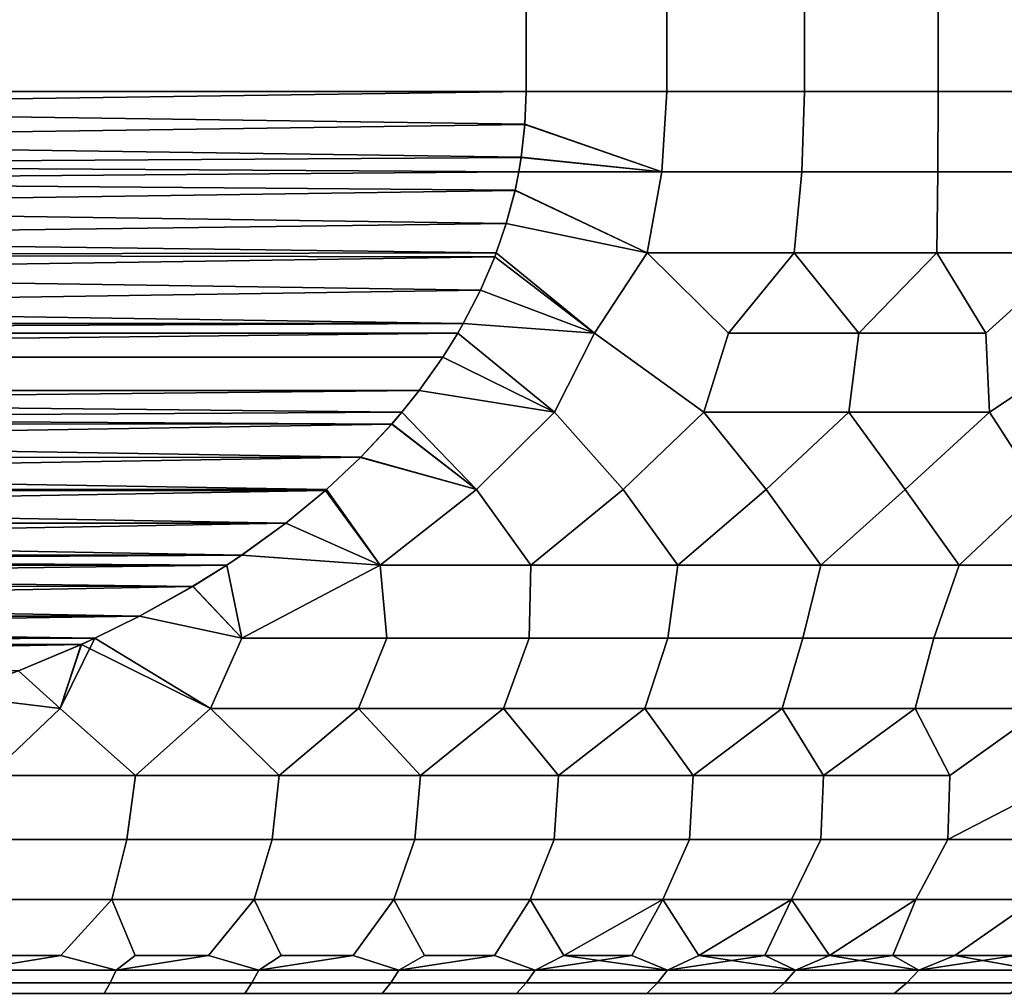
# Model space of a CAD drawing. Header units: metres. Extents: x -109 to 109, y -100 to 58.
# Tile 484 of 642: x 3 to 7, y 21 to 25. Entities that reach past the tile are written whole.
import ezdxf

# ---------------------------------------------------------------- set-up
doc = ezdxf.new("R2010")
doc.units = ezdxf.units.M
doc.layers.add('solid_21_062_100_XXX', color=7, linetype='CONTINUOUS')

msp = doc.modelspace()

# ---------------------------------------------------------------- linework, layer by layer
at = {"layer": 'solid_21_062_100_XXX'}
for points in [[(5, 24.700001, 216.997437), (5, 32.700001, 216.997437), (-5, 32.700001, 216.997437), (-5, 24.700001, 216.997437)], [(5, 32.700001, 192.997437), (5, 24.700001, 192.997437), (-5, 24.700001, 192.997437), (-5, 32.700001, 192.997437)], [(5, 24.700001, 216.997437), (5.611368, 24.700001, 216.723999), (5.611368, 32.700001, 216.723999), (5, 32.700001, 216.997437)], [(5.611368, 24.700001, 193.270859), (5, 24.700001, 192.997437), (5, 32.700001, 192.997437), (5.611368, 32.700001, 193.270859)], [(5.611368, 24.700001, 216.723999), (6.207843, 24.700001, 216.419464), (6.207843, 32.700001, 216.419464), (5.611368, 32.700001, 216.723999)], [(6.207843, 24.700001, 193.575409), (5.611368, 24.700001, 193.270859), (5.611368, 32.700001, 193.270859), (6.207843, 32.700001, 193.575409)], [(6.207843, 24.700001, 216.419464), (6.787843, 24.700001, 216.084595), (6.787843, 32.700001, 216.084595), (6.207843, 32.700001, 216.419464)], [(6.787843, 24.700001, 193.910263), (6.207843, 24.700001, 193.575409), (6.207843, 32.700001, 193.575409), (6.787843, 32.700001, 193.910263)], [(6.787843, 24.700001, 216.084595), (7.349827, 24.700001, 215.720306), (7.349827, 32.700001, 215.720306), (6.787843, 32.700001, 216.084595)], [(7.349827, 24.700001, 194.274551), (6.787843, 24.700001, 193.910263), (6.787843, 32.700001, 193.910263), (7.349827, 32.700001, 194.274551)], [(4.978682, 24.414045, 192.997437), (-4.994681, 24.557026, 192.997437), (-5, 24.700001, 192.997437), (4.994695, 24.557219, 192.997437)], [(4.994695, 24.557219, 192.997437), (-5, 24.700001, 192.997437), (5, 24.700001, 192.997437)], [(5, 24.700001, 216.997437), (-5, 24.700001, 216.997437), (-4.994695, 24.557219, 216.997437)], [(5, 24.700001, 216.997437), (-4.994695, 24.557219, 216.997437), (-4.978682, 24.414045, 216.997437), (4.994681, 24.557026, 216.997437)], [(4.994681, 24.557026, 216.997437), (5.589474, 24.35046, 216.720901), (5.611368, 24.700001, 216.723999), (5, 24.700001, 216.997437)], [(4.994695, 24.557219, 192.997437), (5, 24.700001, 192.997437), (5.611368, 24.700001, 193.270859), (5.589473, 24.35046, 193.273956)], [(5.589473, 24.35046, 193.273956), (5.611368, 24.700001, 193.270859), (6.207843, 24.700001, 193.575409), (6.19661, 24.35046, 193.583221)], [(5.589474, 24.35046, 216.720901), (6.196611, 24.35046, 216.411636), (6.207843, 24.700001, 216.419464), (5.611368, 24.700001, 216.723999)], [(6.786692, 24.35046, 193.923904), (6.19661, 24.35046, 193.583221), (6.207843, 24.700001, 193.575409), (6.787843, 24.700001, 193.910263)], [(6.196611, 24.35046, 216.411636), (6.786693, 24.35046, 216.070953), (6.787843, 24.700001, 216.084595), (6.207843, 24.700001, 216.419464)], [(7.358095, 24.35046, 194.295074), (6.786692, 24.35046, 193.923904), (6.787843, 24.700001, 193.910263), (7.349827, 24.700001, 194.274551)], [(7.358095, 24.35046, 215.699799), (7.349827, 24.700001, 215.720306), (6.787843, 24.700001, 216.084595), (6.786693, 24.35046, 216.070953)], [(4.968132, 24.350557, 192.997437), (-4.978633, 24.413715, 192.997437), (-4.994681, 24.557026, 192.997437), (4.978682, 24.414045, 192.997437)], [(4.994681, 24.557026, 216.997437), (-4.978682, 24.414045, 216.997437), (-4.968132, 24.350557, 216.997437), (4.978633, 24.413715, 216.997437)], [(4.994681, 24.557026, 216.997437), (4.978633, 24.413715, 216.997437), (5.589474, 24.35046, 216.720901)], [(5.589473, 24.35046, 193.273956), (4.978682, 24.414045, 192.997437), (4.994695, 24.557219, 192.997437)], [(4.951788, 24.270689, 192.997437), (-4.968125, 24.350531, 192.997437), (-4.978633, 24.413715, 192.997437), (4.968132, 24.350557, 192.997437)], [(4.978633, 24.413715, 216.997437), (-4.968132, 24.350557, 216.997437), (-4.951788, 24.270689, 216.997437), (4.968125, 24.350531, 216.997437)], [(4.978633, 24.413715, 216.997437), (4.968125, 24.350531, 216.997437), (5.589474, 24.35046, 216.720901)], [(5.589473, 24.35046, 193.273956), (4.968132, 24.350557, 192.997437), (4.978682, 24.414045, 192.997437)], [(4.913614, 24.126686, 192.997437), (-4.951702, 24.270304, 192.997437), (-4.968125, 24.350531, 192.997437), (4.951788, 24.270689, 192.997437)], [(4.968125, 24.350531, 216.997437), (-4.951788, 24.270689, 216.997437), (-4.913614, 24.126686, 216.997437), (4.951702, 24.270304, 216.997437)], [(4.951702, 24.270304, 216.997437), (5.524761, 23.998781, 216.710449), (5.589474, 24.35046, 216.720901), (4.968125, 24.350531, 216.997437)], [(4.951788, 24.270689, 192.997437), (4.968132, 24.350557, 192.997437), (5.589473, 24.35046, 193.273956), (5.524761, 23.998781, 193.284424)], [(5.524761, 23.998781, 216.710449), (6.163111, 23.998781, 216.387497), (6.196611, 24.35046, 216.411636), (5.589474, 24.35046, 216.720901)], [(5.524761, 23.998781, 193.284424), (5.589473, 24.35046, 193.273956), (6.19661, 24.35046, 193.583221), (6.163111, 23.998781, 193.607361)], [(6.163111, 23.998781, 216.387497), (6.782656, 23.998781, 216.0298), (6.786693, 24.35046, 216.070953), (6.196611, 24.35046, 216.411636)], [(6.782654, 23.998781, 193.965057), (6.163111, 23.998781, 193.607361), (6.19661, 24.35046, 193.583221), (6.786692, 24.35046, 193.923904)], [(7.381501, 23.998781, 194.356415), (6.782654, 23.998781, 193.965057), (6.786692, 24.35046, 193.923904), (7.358095, 24.35046, 194.295074)], [(7.381503, 23.998781, 215.638443), (7.358095, 24.35046, 215.699799), (6.786693, 24.35046, 216.070953), (6.782656, 23.998781, 216.0298)], [(4.870088, 23.998821, 192.997437), (-4.913554, 24.12649, 192.997437), (-4.951702, 24.270304, 192.997437), (4.913614, 24.126686, 192.997437)], [(4.951702, 24.270304, 216.997437), (-4.913614, 24.126686, 216.997437), (-4.870088, 23.998821, 216.997437), (4.913554, 24.12649, 216.997437)], [(4.913554, 24.12649, 216.997437), (5.524761, 23.998781, 216.710449), (4.951702, 24.270304, 216.997437)], [(5.524761, 23.998781, 193.284424), (4.913614, 24.126686, 192.997437), (4.951788, 24.270689, 192.997437)], [(4.863709, 23.982105, 192.997437), (-4.87009, 23.998829, 192.997437), (-4.913554, 24.12649, 192.997437), (4.870088, 23.998821, 192.997437)], [(4.913554, 24.12649, 216.997437), (-4.870088, 23.998821, 216.997437), (-4.863709, 23.982105, 216.997437), (4.87009, 23.998829, 216.997437)], [(5.296269, 23.65061, 193.247253), (4.870088, 23.998821, 192.997437), (4.913614, 24.126686, 192.997437), (5.524761, 23.998781, 193.284424)], [(5.29627, 23.65061, 216.747604), (5.524761, 23.998781, 216.710449), (4.913554, 24.12649, 216.997437), (4.87009, 23.998829, 216.997437)], [(4.801694, 23.837383, 192.997437), (-4.863677, 23.982023, 192.997437), (-4.87009, 23.998829, 192.997437), (4.863709, 23.982105, 192.997437)], [(4.87009, 23.998829, 216.997437), (-4.863709, 23.982105, 216.997437), (-4.801694, 23.837383, 216.997437), (4.863677, 23.982023, 216.997437)], [(4.726946, 23.69252, 192.997437), (-4.801667, 23.837326, 192.997437), (-4.863677, 23.982023, 192.997437), (4.801694, 23.837383, 192.997437)], [(4.863677, 23.982023, 216.997437), (-4.801694, 23.837383, 216.997437), (-4.726946, 23.69252, 216.997437), (4.801668, 23.837326, 216.997437)], [(4.801668, 23.837326, 216.997437), (5.29627, 23.65061, 216.747604), (4.863677, 23.982023, 216.997437)], [(5.296269, 23.65061, 193.247253), (4.801694, 23.837383, 192.997437), (4.863709, 23.982105, 192.997437)], [(5.29627, 23.65061, 216.747604), (4.87009, 23.998829, 216.997437), (4.863677, 23.982023, 216.997437)], [(5.296269, 23.65061, 193.247253), (4.863709, 23.982105, 192.997437), (4.870088, 23.998821, 192.997437)], [(5.771171, 23.30769, 193.569794), (5.296269, 23.65061, 193.247253), (5.524761, 23.998781, 193.284424), (5.877632, 23.65061, 193.527008)], [(5.771175, 23.30769, 216.425064), (5.87763, 23.65061, 216.46785), (5.524761, 23.998781, 216.710449), (5.29627, 23.65061, 216.747604)], [(5.87763, 23.65061, 216.46785), (6.163111, 23.998781, 216.387497), (5.524761, 23.998781, 216.710449)], [(5.877632, 23.65061, 193.527008), (5.524761, 23.998781, 193.284424), (6.163111, 23.998781, 193.607361)], [(5.87763, 23.65061, 216.46785), (6.444263, 23.65061, 216.159348), (6.163111, 23.998781, 216.387497)], [(6.444266, 23.65061, 193.83551), (5.877632, 23.65061, 193.527008), (6.163111, 23.998781, 193.607361)], [(6.444263, 23.65061, 216.159348), (6.782656, 23.998781, 216.0298), (6.163111, 23.998781, 216.387497)], [(6.444266, 23.65061, 193.83551), (6.163111, 23.998781, 193.607361), (6.782654, 23.998781, 193.965057)], [(6.444263, 23.65061, 216.159348), (6.994749, 23.65061, 215.822891), (6.782656, 23.998781, 216.0298)], [(6.994752, 23.65061, 194.171982), (6.444266, 23.65061, 193.83551), (6.782654, 23.998781, 193.965057)], [(6.994752, 23.65061, 194.171982), (6.782654, 23.998781, 193.965057), (7.381501, 23.998781, 194.356415)], [(6.994749, 23.65061, 215.822891), (7.381503, 23.998781, 215.638443), (6.782656, 23.998781, 216.0298)], [(7.011152, 23.30769, 215.709152), (7.527708, 23.65061, 215.45929), (7.381503, 23.998781, 215.638443), (6.994749, 23.65061, 215.822891)], [(7.011148, 23.30769, 194.285706), (6.994752, 23.65061, 194.171982), (7.381501, 23.998781, 194.356415), (7.527712, 23.65061, 194.535568)], [(4.726946, 23.69252, 192.997437), (-4.726959, 23.692543, 192.997437), (-4.801667, 23.837326, 192.997437)], [(4.801668, 23.837326, 216.997437), (-4.726946, 23.69252, 216.997437), (-4.702956, 23.650743, 216.997437), (4.726959, 23.692543, 216.997437)], [(5.296269, 23.65061, 193.247253), (4.726946, 23.69252, 192.997437), (4.801694, 23.837383, 192.997437)], [(4.801668, 23.837326, 216.997437), (4.726959, 23.692543, 216.997437), (5.29627, 23.65061, 216.747604)], [(4.726946, 23.69252, 192.997437), (4.702956, 23.650743, 192.997437), (-4.702956, 23.650743, 192.997437), (-4.726959, 23.692543, 192.997437)], [(4.726959, 23.692543, 216.997437), (-4.702956, 23.650743, 216.997437), (-4.638428, 23.547106, 216.997437), (4.702956, 23.650743, 216.997437)], [(5.123109, 23.30769, 216.729904), (5.29627, 23.65061, 216.747604), (4.726959, 23.692543, 216.997437), (4.702956, 23.650743, 216.997437)], [(5.123105, 23.30769, 193.264954), (4.702956, 23.650743, 192.997437), (4.726946, 23.69252, 192.997437), (5.296269, 23.65061, 193.247253)], [(4.702956, 23.650743, 192.997437), (4.638428, 23.547106, 192.997437), (-4.638525, 23.547255, 192.997437), (-4.702956, 23.650743, 192.997437)], [(4.638525, 23.547256, 216.997437), (4.702956, 23.650743, 216.997437), (-4.638428, 23.547106, 216.997437)], [(5.123105, 23.30769, 193.264954), (4.638428, 23.547106, 192.997437), (4.702956, 23.650743, 192.997437)], [(5.123109, 23.30769, 216.729904), (4.702956, 23.650743, 216.997437), (4.638525, 23.547256, 216.997437)], [(5.421547, 22.971733, 193.521851), (5.123105, 23.30769, 193.264954), (5.296269, 23.65061, 193.247253), (5.771171, 23.30769, 193.569794)], [(5.421571, 22.971733, 216.472992), (5.771175, 23.30769, 216.425064), (5.29627, 23.65061, 216.747604), (5.123109, 23.30769, 216.729904)], [(6.401175, 23.30769, 193.9104), (5.771171, 23.30769, 193.569794), (5.877632, 23.65061, 193.527008), (6.444266, 23.65061, 193.83551)], [(5.771175, 23.30769, 216.425064), (6.40118, 23.30769, 216.084457), (6.444263, 23.65061, 216.159348), (5.87763, 23.65061, 216.46785)], [(7.011148, 23.30769, 194.285706), (6.401175, 23.30769, 193.9104), (6.444266, 23.65061, 193.83551), (6.994752, 23.65061, 194.171982)], [(7.011152, 23.30769, 215.709152), (6.994749, 23.65061, 215.822891), (6.444263, 23.65061, 216.159348), (6.40118, 23.30769, 216.084457)], [(7.22786, 22.971733, 194.564789), (7.011148, 23.30769, 194.285706), (7.527712, 23.65061, 194.535568), (7.599179, 23.30769, 194.694534)], [(7.227883, 22.971733, 215.430069), (7.599183, 23.30769, 215.300323), (7.527708, 23.65061, 215.45929), (7.011152, 23.30769, 215.709152)], [(4.535375, 23.401594, 192.997437), (-4.535568, 23.401848, 192.997437), (-4.638525, 23.547255, 192.997437), (4.638428, 23.547106, 192.997437)], [(4.638525, 23.547256, 216.997437), (-4.638428, 23.547106, 216.997437), (-4.535375, 23.401594, 216.997437), (4.535568, 23.401848, 216.997437)], [(5.123105, 23.30769, 193.264954), (4.535375, 23.401594, 192.997437), (4.638428, 23.547106, 192.997437)], [(4.535568, 23.401848, 216.997437), (5.123109, 23.30769, 216.729904), (4.638525, 23.547256, 216.997437)], [(4.416892, 23.256388, 192.997437), (-4.46074, 23.307823, 192.997437), (-4.535568, 23.401848, 192.997437), (4.460733, 23.307814, 192.997437)], [(4.460733, 23.307814, 192.997437), (-4.535568, 23.401848, 192.997437), (4.535375, 23.401594, 192.997437)], [(4.535568, 23.401848, 216.997437), (-4.535375, 23.401594, 216.997437), (-4.460733, 23.307814, 216.997437)], [(4.535568, 23.401848, 216.997437), (-4.460733, 23.307814, 216.997437), (-4.416892, 23.256388, 216.997437), (4.46074, 23.307823, 216.997437)], [(4.784368, 22.971733, 193.241928), (4.460733, 23.307814, 192.997437), (4.535375, 23.401594, 192.997437), (5.123105, 23.30769, 193.264954)], [(4.784391, 22.971733, 216.75293), (5.123109, 23.30769, 216.729904), (4.535568, 23.401848, 216.997437), (4.46074, 23.307823, 216.997437)], [(4.416892, 23.256388, 192.997437), (-4.41716, 23.256695, 192.997437), (-4.46074, 23.307823, 192.997437)], [(4.41716, 23.256695, 216.997437), (4.46074, 23.307823, 216.997437), (-4.416892, 23.256388, 216.997437)], [(4.784368, 22.971733, 193.241928), (4.416892, 23.256388, 192.997437), (4.460733, 23.307814, 192.997437)], [(4.784391, 22.971733, 216.75293), (4.46074, 23.307823, 216.997437), (4.41716, 23.256695, 216.997437)], [(5.020455, 22.644421, 193.486725), (4.784368, 22.971733, 193.241928), (5.123105, 23.30769, 193.264954), (5.421547, 22.971733, 193.521851)], [(5.020442, 22.644421, 216.508133), (5.421571, 22.971733, 216.472992), (5.123109, 23.30769, 216.729904), (4.784391, 22.971733, 216.75293)], [(5.658525, 22.644421, 193.786621), (5.421547, 22.971733, 193.521851), (5.771171, 23.30769, 193.569794), (6.042425, 22.971733, 193.836288)], [(5.65851, 22.644421, 216.208252), (6.042448, 22.971733, 216.158569), (5.771175, 23.30769, 216.425064), (5.421571, 22.971733, 216.472992)], [(6.042425, 22.971733, 193.836288), (5.771171, 23.30769, 193.569794), (6.401175, 23.30769, 193.9104)], [(6.042448, 22.971733, 216.158569), (6.40118, 23.30769, 216.084457), (5.771175, 23.30769, 216.425064)], [(6.278758, 22.644421, 194.121841), (6.042425, 22.971733, 193.836288), (6.401175, 23.30769, 193.9104), (6.645133, 22.971733, 194.18428)], [(6.278743, 22.644421, 215.873032), (6.645156, 22.971733, 215.810562), (6.40118, 23.30769, 216.084457), (6.042448, 22.971733, 216.158569)], [(6.645133, 22.971733, 194.18428), (6.401175, 23.30769, 193.9104), (7.011148, 23.30769, 194.285706)], [(6.645156, 22.971733, 215.810562), (7.011152, 23.30769, 215.709152), (6.40118, 23.30769, 216.084457)], [(6.879202, 22.644421, 194.491348), (6.645133, 22.971733, 194.18428), (7.011148, 23.30769, 194.285706), (7.22786, 22.971733, 194.564789)], [(6.879186, 22.644421, 215.503525), (7.227883, 22.971733, 215.430069), (7.011152, 23.30769, 215.709152), (6.645156, 22.971733, 215.810562)], [(4.416892, 23.256388, 192.997437), (-4.281945, 23.111872, 192.997437), (-4.41716, 23.256695, 192.997437)], [(4.281945, 23.111872, 216.997437), (4.41716, 23.256695, 216.997437), (-4.416892, 23.256388, 216.997437)], [(4.281945, 23.111872, 216.997437), (-4.416892, 23.256388, 216.997437), (-4.281612, 23.111538, 216.997437)], [(4.281612, 23.111538, 192.997437), (-4.281945, 23.111872, 192.997437), (4.416892, 23.256388, 192.997437)], [(4.784368, 22.971733, 193.241928), (4.281612, 23.111538, 192.997437), (4.416892, 23.256388, 192.997437)], [(4.281945, 23.111872, 216.997437), (4.784391, 22.971733, 216.75293), (4.41716, 23.256695, 216.997437)], [(4.13304, 22.971733, 192.997437), (-4.133041, 22.971733, 192.997437), (-4.281945, 23.111872, 192.997437)], [(4.13304, 22.971733, 192.997437), (-4.281945, 23.111872, 192.997437), (4.281612, 23.111538, 192.997437)], [(4.281945, 23.111872, 216.997437), (-4.281612, 23.111538, 216.997437), (-4.13304, 22.971733, 216.997437)], [(4.281945, 23.111872, 216.997437), (-4.13304, 22.971733, 216.997437), (4.133041, 22.971733, 216.997437)], [(4.366562, 22.644421, 193.223114), (4.13304, 22.971733, 192.997437), (4.281612, 23.111538, 192.997437), (4.784368, 22.971733, 193.241928)], [(4.36655, 22.644421, 216.771744), (4.784391, 22.971733, 216.75293), (4.281945, 23.111872, 216.997437), (4.133041, 22.971733, 216.997437)], [(4.12847, 22.967697, 192.997437), (-4.128904, 22.968079, 192.997437), (-4.133041, 22.971733, 192.997437)], [(4.12847, 22.967697, 192.997437), (-4.133041, 22.971733, 192.997437), (4.13304, 22.971733, 192.997437)], [(4.133041, 22.971733, 216.997437), (-4.13304, 22.971733, 216.997437), (-4.12847, 22.967697, 216.997437)], [(4.12847, 22.967697, 192.997437), (-3.957032, 22.826151, 192.997437), (-4.128904, 22.968079, 192.997437)], [(4.128904, 22.968079, 216.997437), (4.133041, 22.971733, 216.997437), (-4.12847, 22.967697, 216.997437)], [(3.957033, 22.826151, 216.997437), (4.128904, 22.968079, 216.997437), (-4.12847, 22.967697, 216.997437)], [(3.957033, 22.826151, 216.997437), (-4.12847, 22.967697, 216.997437), (-3.956534, 22.825764, 216.997437)], [(3.956534, 22.825764, 192.997437), (-3.957032, 22.826151, 192.997437), (4.12847, 22.967697, 192.997437)], [(4.366562, 22.644421, 193.223114), (3.956534, 22.825764, 192.997437), (4.12847, 22.967697, 192.997437)], [(3.957033, 22.826151, 216.997437), (4.36655, 22.644421, 216.771744), (4.128904, 22.968079, 216.997437)], [(4.366562, 22.644421, 193.223114), (4.12847, 22.967697, 192.997437), (4.13304, 22.971733, 192.997437)], [(4.36655, 22.644421, 216.771744), (4.133041, 22.971733, 216.997437), (4.128904, 22.968079, 216.997437)], [(4.36655, 22.644421, 216.771744), (5.020442, 22.644421, 216.508133), (4.784391, 22.971733, 216.75293)], [(5.020455, 22.644421, 193.486725), (4.366562, 22.644421, 193.223114), (4.784368, 22.971733, 193.241928)], [(5.020442, 22.644421, 216.508133), (5.65851, 22.644421, 216.208252), (5.421571, 22.971733, 216.472992)], [(5.658525, 22.644421, 193.786621), (5.020455, 22.644421, 193.486725), (5.421547, 22.971733, 193.521851)], [(5.65851, 22.644421, 216.208252), (6.278743, 22.644421, 215.873032), (6.042448, 22.971733, 216.158569)], [(6.278758, 22.644421, 194.121841), (5.658525, 22.644421, 193.786621), (6.042425, 22.971733, 193.836288)], [(6.278743, 22.644421, 215.873032), (6.879186, 22.644421, 215.503525), (6.645156, 22.971733, 215.810562)], [(6.879202, 22.644421, 194.491348), (6.278758, 22.644421, 194.121841), (6.645133, 22.971733, 194.18428)], [(6.879186, 22.644421, 215.503525), (7.457946, 22.644421, 215.100906), (7.227883, 22.971733, 215.430069)], [(7.457963, 22.644421, 194.893967), (6.879202, 22.644421, 194.491348), (7.22786, 22.971733, 194.564789)], [(3.956534, 22.825764, 192.997437), (-3.76542, 22.687042, 192.997437), (-3.957032, 22.826151, 192.997437)], [(3.957033, 22.826151, 216.997437), (-3.956534, 22.825764, 216.997437), (3.76542, 22.687042, 216.997437)], [(3.76542, 22.687042, 216.997437), (-3.956534, 22.825764, 216.997437), (-3.764843, 22.686651, 216.997437)], [(3.764843, 22.686651, 192.997437), (-3.76542, 22.687042, 192.997437), (3.956534, 22.825764, 192.997437)], [(4.366562, 22.644421, 193.223114), (3.764843, 22.686651, 192.997437), (3.956534, 22.825764, 192.997437)], [(3.957033, 22.826151, 216.997437), (3.76542, 22.687042, 216.997437), (4.36655, 22.644421, 216.771744)], [(3.701009, 22.64407, 192.997437), (-3.701021, 22.644077, 192.997437), (-3.76542, 22.687042, 192.997437)], [(3.701009, 22.64407, 192.997437), (-3.76542, 22.687042, 192.997437), (3.764843, 22.686651, 192.997437)], [(3.76542, 22.687042, 216.997437), (-3.764843, 22.686651, 216.997437), (-3.701009, 22.64407, 216.997437)], [(3.76542, 22.687042, 216.997437), (-3.701009, 22.64407, 216.997437), (3.701021, 22.644077, 216.997437)], [(3.766415, 22.327393, 193.182007), (3.701009, 22.64407, 192.997437), (3.764843, 22.686651, 192.997437), (4.366562, 22.644421, 193.223114)], [(3.766438, 22.327393, 216.812851), (4.36655, 22.644421, 216.771744), (3.76542, 22.687042, 216.997437), (3.701021, 22.644077, 216.997437)], [(3.55316, 22.551767, 192.997437), (-3.553837, 22.55217, 192.997437), (-3.701021, 22.644077, 192.997437)], [(3.55316, 22.551767, 192.997437), (-3.701021, 22.644077, 192.997437), (3.701009, 22.64407, 192.997437)], [(3.701021, 22.644077, 216.997437), (-3.701009, 22.64407, 216.997437), (-3.55316, 22.551767, 216.997437)], [(3.553837, 22.55217, 216.997437), (3.701021, 22.644077, 216.997437), (-3.55316, 22.551767, 216.997437)], [(3.766415, 22.327393, 193.182007), (3.55316, 22.551767, 192.997437), (3.701009, 22.64407, 192.997437)], [(3.766438, 22.327393, 216.812851), (3.701021, 22.644077, 216.997437), (3.553837, 22.55217, 216.997437)], [(4.395862, 22.327393, 193.401459), (3.766415, 22.327393, 193.182007), (4.366562, 22.644421, 193.223114)], [(3.766438, 22.327393, 216.812851), (4.395884, 22.327393, 216.593399), (4.36655, 22.644421, 216.771744)], [(5.012629, 22.327393, 216.340439), (5.020442, 22.644421, 216.508133), (4.36655, 22.644421, 216.771744), (4.395884, 22.327393, 216.593399)], [(5.012607, 22.327393, 193.654419), (4.395862, 22.327393, 193.401459), (4.366562, 22.644421, 193.223114), (5.020455, 22.644421, 193.486725)], [(5.614869, 22.327393, 193.940155), (5.012607, 22.327393, 193.654419), (5.020455, 22.644421, 193.486725), (5.658525, 22.644421, 193.786621)], [(5.61489, 22.327393, 216.054703), (5.65851, 22.644421, 216.208252), (5.020442, 22.644421, 216.508133), (5.012629, 22.327393, 216.340439)], [(6.200906, 22.327393, 194.257828), (5.614869, 22.327393, 193.940155), (5.658525, 22.644421, 193.786621), (6.278758, 22.644421, 194.121841)], [(6.200927, 22.327393, 215.737015), (6.278743, 22.644421, 215.873032), (5.65851, 22.644421, 216.208252), (5.61489, 22.327393, 216.054703)], [(6.769028, 22.327393, 194.606537), (6.200906, 22.327393, 194.257828), (6.278758, 22.644421, 194.121841), (6.879202, 22.644421, 194.491348)], [(6.200927, 22.327393, 215.737015), (6.769047, 22.327393, 215.388306), (6.879186, 22.644421, 215.503525), (6.278743, 22.644421, 215.873032)], [(6.769028, 22.327393, 194.606537), (6.879202, 22.644421, 194.491348), (7.457963, 22.644421, 194.893967), (7.31759, 22.327393, 194.985275)], [(6.769047, 22.327393, 215.388306), (7.317608, 22.327393, 215.009567), (7.457946, 22.644421, 215.100906), (6.879186, 22.644421, 215.503525)], [(3.55316, 22.551767, 192.997437), (-3.321912, 22.422747, 192.997437), (-3.553837, 22.55217, 192.997437)], [(3.321912, 22.422747, 216.997437), (3.553837, 22.55217, 216.997437), (-3.55316, 22.551767, 216.997437)], [(3.321912, 22.422747, 216.997437), (-3.55316, 22.551767, 216.997437), (-3.321227, 22.42239, 216.997437)], [(3.321227, 22.42239, 192.997437), (-3.321912, 22.422747, 192.997437), (3.55316, 22.551767, 192.997437)], [(3.766415, 22.327393, 193.182007), (3.321227, 22.42239, 192.997437), (3.55316, 22.551767, 192.997437)], [(3.321912, 22.422747, 216.997437), (3.766438, 22.327393, 216.812851), (3.553837, 22.55217, 216.997437)], [(3.127909, 22.32692, 192.997437), (-3.127912, 22.32692, 192.997437), (-3.321912, 22.422747, 192.997437)], [(3.127909, 22.32692, 192.997437), (-3.321912, 22.422747, 192.997437), (3.321227, 22.42239, 192.997437)], [(3.321912, 22.422747, 216.997437), (-3.321227, 22.42239, 216.997437), (-3.127909, 22.32692, 216.997437)], [(3.321912, 22.422747, 216.997437), (-3.127909, 22.32692, 216.997437), (3.127912, 22.32692, 216.997437)], [(3.630516, 22.022234, 193.326569), (3.127909, 22.32692, 192.997437), (3.321227, 22.42239, 192.997437), (3.766415, 22.327393, 193.182007)], [(3.630527, 22.022234, 216.668289), (3.766438, 22.327393, 216.812851), (3.321912, 22.422747, 216.997437), (3.127912, 22.32692, 216.997437)], [(3.068839, 22.299715, 192.997437), (-3.069539, 22.300032, 192.997437), (-3.127912, 22.32692, 192.997437)], [(3.068839, 22.299715, 192.997437), (-3.127912, 22.32692, 192.997437), (3.127909, 22.32692, 192.997437)], [(3.127912, 22.32692, 216.997437), (-3.127909, 22.32692, 216.997437), (-3.068839, 22.299715, 216.997437)], [(3.069539, 22.300032, 216.997437), (3.127912, 22.32692, 216.997437), (-3.068839, 22.299715, 216.997437)], [(3.127909, 22.32692, 192.997437), (3.630516, 22.022234, 193.326569), (3.304304, 21.730471, 193.437744), (2.977468, 22.022234, 193.143127)], [(2.977468, 22.022234, 193.143127), (3.068839, 22.299715, 192.997437), (3.127909, 22.32692, 192.997437)], [(3.630527, 22.022234, 216.668289), (3.127912, 22.32692, 216.997437), (3.069539, 22.300032, 216.997437)], [(3.630516, 22.022234, 193.326569), (3.766415, 22.327393, 193.182007), (4.395862, 22.327393, 193.401459), (4.272382, 22.022234, 193.545944)], [(3.630527, 22.022234, 216.668289), (4.272393, 22.022234, 216.448914), (4.395884, 22.327393, 216.593399), (3.766438, 22.327393, 216.812851)], [(4.272382, 22.022234, 193.545944), (4.395862, 22.327393, 193.401459), (5.012607, 22.327393, 193.654419), (4.90109, 22.022234, 193.800598)], [(4.272393, 22.022234, 216.448914), (4.9011, 22.022234, 216.19426), (5.012629, 22.327393, 216.340439), (4.395884, 22.327393, 216.593399)], [(4.90109, 22.022234, 193.800598), (5.012607, 22.327393, 193.654419), (5.614869, 22.327393, 193.940155), (5.514702, 22.022234, 194.089737)], [(4.9011, 22.022234, 216.19426), (5.514711, 22.022234, 215.905121), (5.61489, 22.327393, 216.054703), (5.012629, 22.327393, 216.340439)], [(5.514702, 22.022234, 194.089737), (5.614869, 22.327393, 193.940155), (6.200906, 22.327393, 194.257828), (6.111329, 22.022234, 194.412476)], [(5.514711, 22.022234, 215.905121), (6.111338, 22.022234, 215.582382), (6.200927, 22.327393, 215.737015), (5.61489, 22.327393, 216.054703)], [(6.689132, 22.022234, 194.767807), (6.111329, 22.022234, 194.412476), (6.200906, 22.327393, 194.257828), (6.769028, 22.327393, 194.606537)], [(6.111338, 22.022234, 215.582382), (6.689141, 22.022234, 215.227051), (6.769047, 22.327393, 215.388306), (6.200927, 22.327393, 215.737015)], [(7.246334, 22.022234, 195.154648), (6.689132, 22.022234, 194.767807), (6.769028, 22.327393, 194.606537), (7.31759, 22.327393, 194.985275)], [(7.246342, 22.022234, 214.84021), (7.317608, 22.327393, 215.009567), (6.769047, 22.327393, 215.388306), (6.689141, 22.022234, 215.227051)], [(3.068839, 22.299715, 192.997437), (-2.796646, 22.185234, 192.997437), (-3.069539, 22.300032, 192.997437)], [(2.796646, 22.185234, 216.997437), (3.069539, 22.300032, 216.997437), (-3.068839, 22.299715, 216.997437)], [(2.795922, 22.184952, 192.997437), (-2.796646, 22.185234, 192.997437), (3.068839, 22.299715, 192.997437)], [(2.977468, 22.022234, 193.143127), (2.795922, 22.184952, 192.997437), (3.068839, 22.299715, 192.997437)], [(2.796646, 22.185234, 216.997437), (2.977479, 22.022234, 216.85173), (3.069539, 22.300032, 216.997437)], [(3.304181, 21.730471, 216.557144), (3.630527, 22.022234, 216.668289), (3.069539, 22.300032, 216.997437), (2.977479, 22.022234, 216.85173)], [(2.977468, 22.022234, 193.143127), (2.502686, 22.07935, 192.997437), (2.795922, 22.184952, 192.997437)], [(2.796646, 22.185234, 216.997437), (2.503421, 22.079594, 216.997437), (2.977479, 22.022234, 216.85173)], [(2.502686, 22.07935, 192.997437), (2.977468, 22.022234, 193.143127), (2.670199, 21.730471, 193.275024), (2.317733, 22.021099, 192.997437)], [(2.670083, 21.730471, 216.719864), (2.977479, 22.022234, 216.85173), (2.503421, 22.079594, 216.997437), (2.317743, 22.021103, 216.997437)], [(2.670083, 21.730471, 216.719864), (3.304181, 21.730471, 216.557144), (2.977479, 22.022234, 216.85173)], [(2.977468, 22.022234, 193.143127), (3.304304, 21.730471, 193.437744), (2.670199, 21.730471, 193.275024)], [(3.304181, 21.730471, 216.557144), (3.928482, 21.730471, 216.360168), (3.630527, 22.022234, 216.668289)], [(3.630516, 22.022234, 193.326569), (3.928612, 21.730471, 193.63475), (3.304304, 21.730471, 193.437744)], [(4.272382, 22.022234, 193.545944), (3.928612, 21.730471, 193.63475), (3.630516, 22.022234, 193.326569)], [(3.928482, 21.730471, 216.360168), (4.272393, 22.022234, 216.448914), (3.630527, 22.022234, 216.668289)], [(3.928482, 21.730471, 216.360168), (4.541136, 21.730471, 216.129486), (4.272393, 22.022234, 216.448914)], [(4.272382, 22.022234, 193.545944), (4.541273, 21.730471, 193.865433), (3.928612, 21.730471, 193.63475)], [(4.90109, 22.022234, 193.800598), (4.541273, 21.730471, 193.865433), (4.272382, 22.022234, 193.545944)], [(4.541136, 21.730471, 216.129486), (4.9011, 22.022234, 216.19426), (4.272393, 22.022234, 216.448914)], [(4.541136, 21.730471, 216.129486), (5.140326, 21.730471, 215.865814), (4.9011, 22.022234, 216.19426)], [(4.90109, 22.022234, 193.800598), (5.140468, 21.730471, 194.12912), (4.541273, 21.730471, 193.865433)], [(5.514702, 22.022234, 194.089737), (5.140468, 21.730471, 194.12912), (4.90109, 22.022234, 193.800598)], [(5.140326, 21.730471, 215.865814), (5.514711, 22.022234, 215.905121), (4.9011, 22.022234, 216.19426)], [(5.140326, 21.730471, 215.865814), (5.724276, 21.730471, 215.569916), (5.514711, 22.022234, 215.905121)], [(5.514702, 22.022234, 194.089737), (5.724422, 21.730471, 194.425034), (5.140468, 21.730471, 194.12912)], [(6.111329, 22.022234, 194.412476), (5.724422, 21.730471, 194.425034), (5.514702, 22.022234, 194.089737)], [(5.724276, 21.730471, 215.569916), (6.111338, 22.022234, 215.582382), (5.514711, 22.022234, 215.905121)], [(5.724276, 21.730471, 215.569916), (6.291254, 21.730471, 215.242661), (6.111338, 22.022234, 215.582382)], [(6.111329, 22.022234, 194.412476), (6.291404, 21.730471, 194.752289), (5.724422, 21.730471, 194.425034)], [(6.689132, 22.022234, 194.767807), (6.291404, 21.730471, 194.752289), (6.111329, 22.022234, 194.412476)], [(6.291254, 21.730471, 215.242661), (6.689141, 22.022234, 215.227051), (6.111338, 22.022234, 215.582382)], [(6.291254, 21.730471, 215.242661), (6.83958, 21.730471, 214.88504), (6.689141, 22.022234, 215.227051)], [(6.689132, 22.022234, 194.767807), (6.839732, 21.730471, 195.109924), (6.291404, 21.730471, 194.752289)], [(7.246334, 22.022234, 195.154648), (6.839732, 21.730471, 195.109924), (6.689132, 22.022234, 194.767807)], [(6.83958, 21.730471, 214.88504), (7.246342, 22.022234, 214.84021), (6.689141, 22.022234, 215.227051)], [(6.829892, 21.45356, 214.62326), (7.367626, 21.730471, 214.498108), (7.246342, 22.022234, 214.84021), (6.83958, 21.730471, 214.88504)], [(7.246334, 22.022234, 195.154648), (7.36778, 21.730471, 195.496887), (6.829892, 21.45356, 195.371597), (6.839732, 21.730471, 195.109924)], [(3.26741, 21.45356, 216.338867), (3.304181, 21.730471, 216.557144), (2.670083, 21.730471, 216.719864), (2.626351, 21.45356, 216.504227)], [(3.26741, 21.45356, 193.656006), (2.626351, 21.45356, 193.490631), (2.670199, 21.730471, 193.275024), (3.304304, 21.730471, 193.437744)], [(3.898189, 21.45356, 216.137817), (3.928482, 21.730471, 216.360168), (3.304181, 21.730471, 216.557144), (3.26741, 21.45356, 216.338867)], [(3.898189, 21.45356, 193.85704), (3.26741, 21.45356, 193.656006), (3.304304, 21.730471, 193.437744), (3.928612, 21.730471, 193.63475)], [(4.516703, 21.45356, 215.901718), (4.541136, 21.730471, 216.129486), (3.928482, 21.730471, 216.360168), (3.898189, 21.45356, 216.137817)], [(4.516703, 21.45356, 194.09314), (3.898189, 21.45356, 193.85704), (3.928612, 21.730471, 193.63475), (4.541273, 21.730471, 193.865433)], [(5.121006, 21.45356, 215.631302), (5.140326, 21.730471, 215.865814), (4.541136, 21.730471, 216.129486), (4.516703, 21.45356, 215.901718)], [(5.121006, 21.45356, 194.363556), (4.516703, 21.45356, 194.09314), (4.541273, 21.730471, 193.865433), (5.140468, 21.730471, 194.12912)], [(5.709196, 21.45356, 215.327438), (5.724276, 21.730471, 215.569916), (5.140326, 21.730471, 215.865814), (5.121006, 21.45356, 215.631302)], [(5.709196, 21.45356, 194.667419), (5.121006, 21.45356, 194.363556), (5.140468, 21.730471, 194.12912), (5.724422, 21.730471, 194.425034)], [(6.279422, 21.45356, 214.991074), (6.291254, 21.730471, 215.242661), (5.724276, 21.730471, 215.569916), (5.709196, 21.45356, 215.327438)], [(6.279422, 21.45356, 195.003784), (5.709196, 21.45356, 194.667419), (5.724422, 21.730471, 194.425034), (6.291404, 21.730471, 194.752289)], [(6.829892, 21.45356, 214.62326), (6.83958, 21.730471, 214.88504), (6.291254, 21.730471, 215.242661), (6.279422, 21.45356, 214.991074)], [(6.829892, 21.45356, 195.371597), (6.279422, 21.45356, 195.003784), (6.291404, 21.730471, 194.752289), (6.839732, 21.730471, 195.109924)], [(6.829892, 21.45356, 214.62326), (7.358871, 21.45356, 214.225159), (7.367626, 21.730471, 214.498108)], [(7.358871, 21.45356, 195.769699), (6.829892, 21.45356, 195.371597), (7.36778, 21.730471, 195.496887)], [(3.201252, 21.192892, 193.885635), (2.573173, 21.192892, 193.723633), (2.626351, 21.45356, 193.490631), (3.26741, 21.45356, 193.656006)], [(2.573173, 21.192892, 216.27124), (3.201252, 21.192892, 216.109222), (3.26741, 21.45356, 216.338867), (2.626351, 21.45356, 216.504227)], [(3.819259, 21.192892, 194.082611), (3.201252, 21.192892, 193.885635), (3.26741, 21.45356, 193.656006), (3.898189, 21.45356, 193.85704)], [(3.201252, 21.192892, 216.109222), (3.819259, 21.192892, 215.912247), (3.898189, 21.45356, 216.137817), (3.26741, 21.45356, 216.338867)], [(4.425249, 21.192892, 194.313934), (3.819259, 21.192892, 194.082611), (3.898189, 21.45356, 193.85704), (4.516703, 21.45356, 194.09314)], [(3.819259, 21.192892, 215.912247), (4.425249, 21.192892, 215.680923), (4.516703, 21.45356, 215.901718), (3.898189, 21.45356, 216.137817)], [(5.017315, 21.192892, 194.578873), (4.425249, 21.192892, 194.313934), (4.516703, 21.45356, 194.09314), (5.121006, 21.45356, 194.363556)], [(4.425249, 21.192892, 215.680923), (5.017315, 21.192892, 215.416), (5.121006, 21.45356, 215.631302), (4.516703, 21.45356, 215.901718)], [(5.593596, 21.192892, 194.876587), (5.017315, 21.192892, 194.578873), (5.121006, 21.45356, 194.363556), (5.709196, 21.45356, 194.667419)], [(5.017315, 21.192892, 215.416), (5.593596, 21.192892, 215.118286), (5.709196, 21.45356, 215.327438), (5.121006, 21.45356, 215.631302)], [(6.152277, 21.192892, 195.206146), (5.593596, 21.192892, 194.876587), (5.709196, 21.45356, 194.667419), (6.279422, 21.45356, 195.003784)], [(5.593596, 21.192892, 215.118286), (6.152277, 21.192892, 214.788727), (6.279422, 21.45356, 214.991074), (5.709196, 21.45356, 215.327438)], [(6.6916, 21.192892, 195.566498), (6.152277, 21.192892, 195.206146), (6.279422, 21.45356, 195.003784), (6.829892, 21.45356, 195.371597)], [(6.152277, 21.192892, 214.788727), (6.6916, 21.192892, 214.42836), (6.829892, 21.45356, 214.62326), (6.279422, 21.45356, 214.991074)], [(7.209869, 21.192892, 195.956543), (6.6916, 21.192892, 195.566498), (6.829892, 21.45356, 195.371597), (7.358871, 21.45356, 195.769699)], [(6.6916, 21.192892, 214.42836), (7.209869, 21.192892, 214.038315), (7.358871, 21.45356, 214.225159), (6.829892, 21.45356, 214.62326)], [(2.980425, 20.950001, 194.090118), (2.655896, 20.950001, 194.006577), (2.573173, 21.192892, 193.723633), (3.201252, 21.192892, 193.885635)], [(2.655897, 20.950001, 215.988281), (2.980426, 20.950001, 215.904755), (3.201252, 21.192892, 216.109222), (2.573173, 21.192892, 216.27124)], [(3.219879, 20.886124, 194.242279), (2.980425, 20.950001, 194.090118), (3.201252, 21.192892, 193.885635), (3.302336, 20.950001, 194.183228)], [(3.219879, 20.886124, 215.752579), (3.302337, 20.950001, 215.811646), (3.201252, 21.192892, 216.109222), (2.980426, 20.950001, 215.904755)], [(3.621346, 20.950001, 194.285828), (3.302336, 20.950001, 194.183228), (3.201252, 21.192892, 193.885635), (3.819259, 21.192892, 194.082611)], [(3.302337, 20.950001, 215.811646), (3.621348, 20.950001, 215.70903), (3.819259, 21.192892, 215.912247), (3.201252, 21.192892, 216.109222)], [(3.839788, 20.886124, 194.447693), (3.621346, 20.950001, 194.285828), (3.819259, 21.192892, 194.082611), (3.937176, 20.950001, 194.397842)], [(3.839788, 20.886124, 215.547165), (3.937178, 20.950001, 215.597015), (3.819259, 21.192892, 215.912247), (3.621348, 20.950001, 215.70903)], [(4.249547, 20.950001, 194.51918), (3.937176, 20.950001, 194.397842), (3.819259, 21.192892, 194.082611), (4.425249, 21.192892, 194.313934)], [(3.937178, 20.950001, 215.597015), (4.249549, 20.950001, 215.475693), (4.425249, 21.192892, 215.680923), (3.819259, 21.192892, 215.912247)], [(4.446704, 20.886124, 194.688812), (4.249547, 20.950001, 194.51918), (4.425249, 21.192892, 194.313934), (4.558187, 20.950001, 194.649704)], [(4.446704, 20.886124, 215.306046), (4.558188, 20.950001, 215.345154), (4.425249, 21.192892, 215.680923), (4.249549, 20.950001, 215.475693)], [(4.862823, 20.950001, 194.789322), (4.558187, 20.950001, 194.649704), (4.425249, 21.192892, 194.313934), (5.017315, 21.192892, 194.578873)], [(4.558188, 20.950001, 215.345154), (4.862824, 20.950001, 215.205536), (5.017315, 21.192892, 215.416), (4.425249, 21.192892, 215.680923)], [(5.038574, 20.886124, 194.964813), (4.862823, 20.950001, 194.789322), (5.017315, 21.192892, 194.578873), (5.163187, 20.950001, 194.937912)], [(5.038574, 20.886124, 215.03006), (5.163189, 20.950001, 215.056961), (5.017315, 21.192892, 215.416), (4.862824, 20.950001, 215.205536)], [(5.163187, 20.950001, 194.937912), (5.017315, 21.192892, 194.578873), (5.593596, 21.192892, 194.876587)], [(5.163189, 20.950001, 215.056961), (5.459019, 20.950001, 214.899536), (5.593596, 21.192892, 215.118286), (5.017315, 21.192892, 215.416)], [(5.459017, 20.950001, 195.095322), (5.163187, 20.950001, 194.937912), (5.593596, 21.192892, 194.876587)], [(5.613394, 20.886124, 195.27475), (5.459017, 20.950001, 195.095322), (5.593596, 21.192892, 194.876587), (5.750052, 20.950001, 195.261444)], [(5.613394, 20.886124, 214.720108), (5.750054, 20.950001, 214.733414), (5.593596, 21.192892, 215.118286), (5.459019, 20.950001, 214.899536)], [(5.750052, 20.950001, 195.261444), (5.593596, 21.192892, 194.876587), (6.152277, 21.192892, 195.206146)], [(5.750054, 20.950001, 214.733414), (6.152277, 21.192892, 214.788727), (5.593596, 21.192892, 215.118286)], [(6.036037, 20.950001, 195.436111), (5.750052, 20.950001, 195.261444), (6.152277, 21.192892, 195.206146)], [(5.750054, 20.950001, 214.733414), (6.036039, 20.950001, 214.558746), (6.152277, 21.192892, 214.788727)], [(6.316721, 20.950001, 195.619186), (6.036037, 20.950001, 195.436111), (6.152277, 21.192892, 195.206146), (6.6916, 21.192892, 195.566498)], [(6.169221, 20.886124, 214.377274), (6.316722, 20.950001, 214.375687), (6.152277, 21.192892, 214.788727), (6.036039, 20.950001, 214.558746)], [(6.316722, 20.950001, 214.375687), (6.6916, 21.192892, 214.42836), (6.152277, 21.192892, 214.788727)], [(6.591857, 20.950001, 195.810486), (6.316721, 20.950001, 195.619186), (6.6916, 21.192892, 195.566498)], [(6.316722, 20.950001, 214.375687), (6.591858, 20.950001, 214.184372), (6.6916, 21.192892, 214.42836)], [(6.861203, 20.950001, 196.009857), (6.591857, 20.950001, 195.810486), (6.6916, 21.192892, 195.566498), (7.209869, 21.192892, 195.956543)], [(6.591858, 20.950001, 214.184372), (6.861204, 20.950001, 213.985001), (7.209869, 21.192892, 214.038315), (6.6916, 21.192892, 214.42836)], [(7.124523, 20.950001, 196.217133), (6.861203, 20.950001, 196.009857), (7.209869, 21.192892, 195.956543)], [(6.861204, 20.950001, 213.985001), (7.124524, 20.950001, 213.777725), (7.209869, 21.192892, 214.038315)], [(2.589076, 20.886124, 194.073257), (2.655896, 20.950001, 194.006577), (2.980425, 20.950001, 194.090118)], [(2.589076, 20.886124, 194.073257), (2.980425, 20.950001, 194.090118), (3.219879, 20.886124, 194.242279)], [(2.589076, 20.886124, 215.9216), (3.219879, 20.886124, 215.752579), (2.980426, 20.950001, 215.904755), (2.655897, 20.950001, 215.988281)], [(3.219879, 20.886124, 194.242279), (3.302336, 20.950001, 194.183228), (3.621346, 20.950001, 194.285828)], [(3.219879, 20.886124, 194.242279), (3.621346, 20.950001, 194.285828), (3.839788, 20.886124, 194.447693)], [(3.219879, 20.886124, 215.752579), (3.839788, 20.886124, 215.547165), (3.621348, 20.950001, 215.70903), (3.302337, 20.950001, 215.811646)], [(3.839788, 20.886124, 194.447693), (3.937176, 20.950001, 194.397842), (4.249547, 20.950001, 194.51918)], [(3.839788, 20.886124, 194.447693), (4.249547, 20.950001, 194.51918), (4.446704, 20.886124, 194.688812)], [(3.839788, 20.886124, 215.547165), (4.446704, 20.886124, 215.306046), (4.249549, 20.950001, 215.475693), (3.937178, 20.950001, 215.597015)], [(4.446704, 20.886124, 194.688812), (4.558187, 20.950001, 194.649704), (4.862823, 20.950001, 194.789322)], [(4.446704, 20.886124, 194.688812), (4.862823, 20.950001, 194.789322), (5.038574, 20.886124, 194.964813)], [(4.446704, 20.886124, 215.306046), (5.038574, 20.886124, 215.03006), (4.862824, 20.950001, 215.205536), (4.558188, 20.950001, 215.345154)], [(5.038574, 20.886124, 194.964813), (5.163187, 20.950001, 194.937912), (5.459017, 20.950001, 195.095322)], [(5.038574, 20.886124, 194.964813), (5.459017, 20.950001, 195.095322), (5.613394, 20.886124, 195.27475)], [(5.613394, 20.886124, 214.720108), (5.163189, 20.950001, 215.056961), (5.038574, 20.886124, 215.03006)], [(5.613394, 20.886124, 214.720108), (5.459019, 20.950001, 214.899536), (5.163189, 20.950001, 215.056961)], [(5.613394, 20.886124, 195.27475), (5.750052, 20.950001, 195.261444), (6.036037, 20.950001, 195.436111)], [(5.613394, 20.886124, 195.27475), (6.036037, 20.950001, 195.436111), (6.169221, 20.886124, 195.617584)], [(6.169221, 20.886124, 214.377274), (5.750054, 20.950001, 214.733414), (5.613394, 20.886124, 214.720108)], [(6.169221, 20.886124, 214.377274), (6.036039, 20.950001, 214.558746), (5.750054, 20.950001, 214.733414)], [(6.169221, 20.886124, 195.617584), (6.036037, 20.950001, 195.436111), (6.316721, 20.950001, 195.619186)], [(6.169221, 20.886124, 195.617584), (6.316721, 20.950001, 195.619186), (6.591857, 20.950001, 195.810486)], [(6.169221, 20.886124, 195.617584), (6.591857, 20.950001, 195.810486), (6.704174, 20.886124, 195.992157)], [(6.704174, 20.886124, 214.002701), (6.316722, 20.950001, 214.375687), (6.169221, 20.886124, 214.377274)], [(6.704174, 20.886124, 214.002701), (6.591858, 20.950001, 214.184372), (6.316722, 20.950001, 214.375687)], [(6.704174, 20.886124, 195.992157), (6.591857, 20.950001, 195.810486), (6.861203, 20.950001, 196.009857)], [(6.704174, 20.886124, 214.002701), (6.861204, 20.950001, 213.985001), (6.591858, 20.950001, 214.184372)], [(6.704174, 20.886124, 195.992157), (6.861203, 20.950001, 196.009857), (7.124523, 20.950001, 196.217133)], [(6.704174, 20.886124, 195.992157), (7.124523, 20.950001, 196.217133), (7.216441, 20.886124, 196.397217)], [(7.216441, 20.886124, 213.597656), (6.861204, 20.950001, 213.985001), (6.704174, 20.886124, 214.002701)], [(7.216441, 20.886124, 213.597656), (7.124524, 20.950001, 213.777725), (6.861204, 20.950001, 213.985001)], [(3.194909, 20.830523, 194.325699), (2.568997, 20.830523, 194.157974), (2.589076, 20.886124, 194.073257), (3.219879, 20.886124, 194.242279)], [(3.219879, 20.886124, 215.752579), (2.589076, 20.886124, 215.9216), (2.568997, 20.830523, 215.836884), (3.194909, 20.830523, 215.669174)], [(3.219879, 20.886124, 194.242279), (3.839788, 20.886124, 194.447693), (3.81001, 20.830523, 194.52951), (3.194909, 20.830523, 194.325699)], [(3.839788, 20.886124, 215.547165), (3.219879, 20.886124, 215.752579), (3.194909, 20.830523, 215.669174), (3.81001, 20.830523, 215.465347)], [(3.839788, 20.886124, 194.447693), (4.446704, 20.886124, 194.688812), (4.412219, 20.830523, 194.768753), (3.81001, 20.830523, 194.52951)], [(4.446704, 20.886124, 215.306046), (3.839788, 20.886124, 215.547165), (3.81001, 20.830523, 215.465347), (4.412219, 20.830523, 215.226105)], [(4.446704, 20.886124, 194.688812), (5.038574, 20.886124, 194.964813), (4.999498, 20.830523, 195.042618), (4.412219, 20.830523, 194.768753)], [(5.038574, 20.886124, 215.03006), (4.446704, 20.886124, 215.306046), (4.412219, 20.830523, 215.226105), (4.999498, 20.830523, 214.952255)], [(5.038574, 20.886124, 194.964813), (5.613394, 20.886124, 195.27475), (5.569861, 20.830523, 195.350143), (4.999498, 20.830523, 195.042618)], [(5.613394, 20.886124, 214.720108), (5.038574, 20.886124, 215.03006), (4.999498, 20.830523, 214.952255), (5.569861, 20.830523, 214.644714)], [(5.613394, 20.886124, 195.27475), (6.169221, 20.886124, 195.617584), (6.121378, 20.830523, 195.690323), (5.569861, 20.830523, 195.350143)], [(6.169221, 20.886124, 214.377274), (5.613394, 20.886124, 214.720108), (5.569861, 20.830523, 214.644714), (6.121378, 20.830523, 214.304535)], [(6.169221, 20.886124, 195.617584), (6.704174, 20.886124, 195.992157), (6.652181, 20.830523, 196.061996), (6.121378, 20.830523, 195.690323)], [(6.704174, 20.886124, 214.002701), (6.169221, 20.886124, 214.377274), (6.121378, 20.830523, 214.304535), (6.652181, 20.830523, 213.932861)], [(6.704174, 20.886124, 195.992157), (7.216441, 20.886124, 196.397217), (7.160476, 20.830523, 196.463913), (6.652181, 20.830523, 196.061996)], [(7.216441, 20.886124, 213.597656), (6.704174, 20.886124, 214.002701), (6.652181, 20.830523, 213.932861), (7.160476, 20.830523, 213.53096)], [(2.568997, 20.830523, 194.157974), (3.194909, 20.830523, 194.325699), (3.168426, 20.784201, 194.414154), (2.547703, 20.784201, 194.247833)], [(3.194909, 20.830523, 215.669174), (2.568997, 20.830523, 215.836884), (2.547703, 20.784201, 215.74704), (3.168426, 20.784201, 215.580704)], [(3.194909, 20.830523, 194.325699), (3.81001, 20.830523, 194.52951), (3.778428, 20.784201, 194.616287), (3.168426, 20.784201, 194.414154)], [(3.81001, 20.830523, 215.465347), (3.194909, 20.830523, 215.669174), (3.168426, 20.784201, 215.580704), (3.778428, 20.784201, 215.378571)], [(3.81001, 20.830523, 194.52951), (4.412219, 20.830523, 194.768753), (4.375646, 20.784201, 194.853546), (3.778428, 20.784201, 194.616287)], [(4.412219, 20.830523, 215.226105), (3.81001, 20.830523, 215.465347), (3.778428, 20.784201, 215.378571), (4.375646, 20.784201, 215.141312)], [(4.412219, 20.830523, 194.768753), (4.999498, 20.830523, 195.042618), (4.958057, 20.784201, 195.125122), (4.375646, 20.784201, 194.853546)], [(4.999498, 20.830523, 214.952255), (4.412219, 20.830523, 215.226105), (4.375646, 20.784201, 215.141312), (4.958057, 20.784201, 214.869736)], [(4.999498, 20.830523, 195.042618), (5.569861, 20.830523, 195.350143), (5.523693, 20.784201, 195.430115), (4.958057, 20.784201, 195.125122)], [(5.569861, 20.830523, 214.644714), (4.999498, 20.830523, 214.952255), (4.958057, 20.784201, 214.869736), (5.523693, 20.784201, 214.564743)], [(5.569861, 20.830523, 195.350143), (6.121378, 20.830523, 195.690323), (6.070638, 20.784201, 195.767471), (5.523693, 20.784201, 195.430115)], [(6.121378, 20.830523, 214.304535), (5.569861, 20.830523, 214.644714), (5.523693, 20.784201, 214.564743), (6.070638, 20.784201, 214.227386)], [(6.121378, 20.830523, 195.690323), (6.652181, 20.830523, 196.061996), (6.597041, 20.784201, 196.136063), (6.070638, 20.784201, 195.767471)], [(6.652181, 20.830523, 213.932861), (6.121378, 20.830523, 214.304535), (6.070638, 20.784201, 214.227386), (6.597041, 20.784201, 213.858795)], [(6.652181, 20.830523, 196.061996), (7.160476, 20.830523, 196.463913), (7.101122, 20.784201, 196.534637), (6.597041, 20.784201, 196.136063)], [(7.160476, 20.830523, 213.53096), (6.652181, 20.830523, 213.932861), (6.597041, 20.784201, 213.858795), (7.101122, 20.784201, 213.46022)]]:
    msp.add_3dface(points, dxfattribs=at)

doc.saveas('drawing.dxf')
